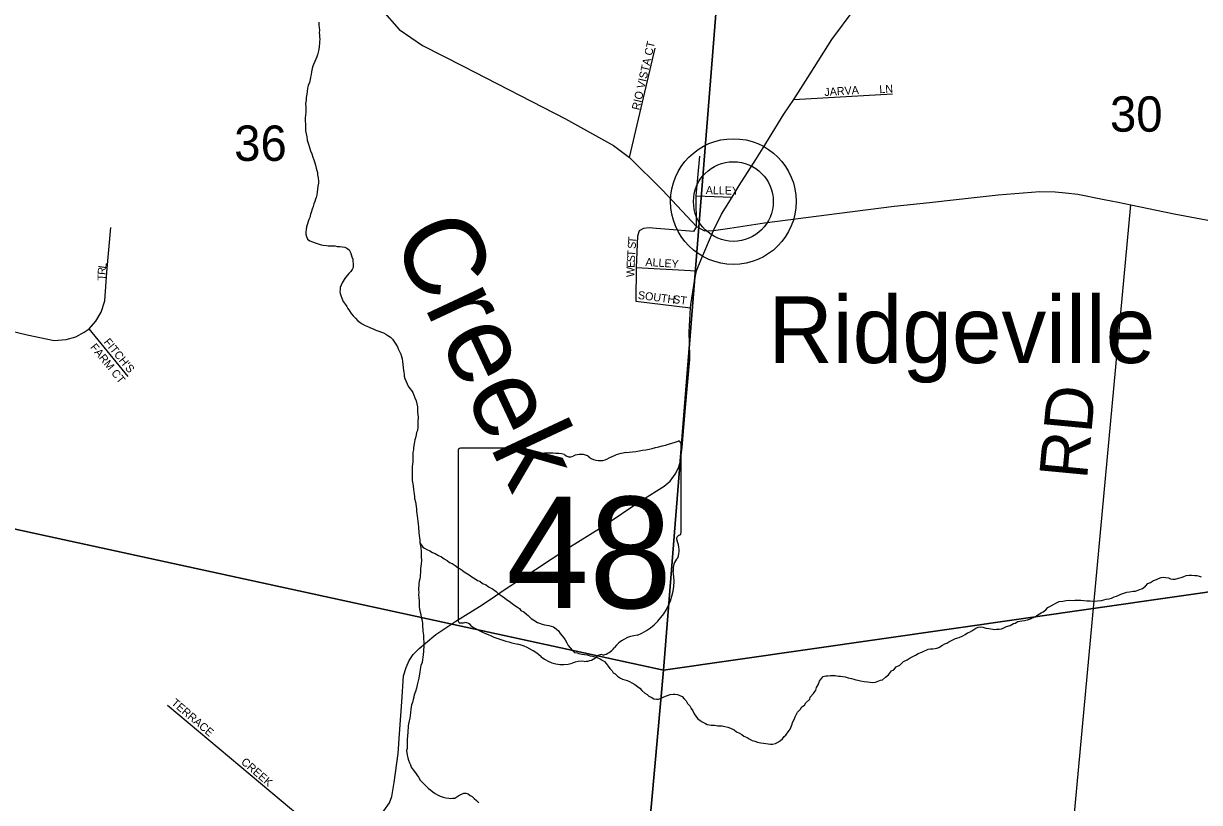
# Model space of a CAD drawing. Extents: x 0 to 1064, y 0 to 440.
# Drawn here: x 258.1 to 280.36, y 332.25 to 347.01 of the extents above; entities that cross this region are included whole.
import ezdxf

# ---------------------------------------------------------------- set-up
doc = ezdxf.new("R2010")
doc.units = 0
for name, color, linetype in [('GM_X_County_Road', 7, 'Continuous'), ('GM_X_Minor_River', 7, 'Continuous'), ('GM_X_Minor_River_Text', 7, 'Continuous'), ('GM_X_Section', 7, 'Continuous'), ('GM_X_Section_Text', 7, 'Continuous'), ('GM_X_State_Location', 7, 'Continuous'), ('GM_X_State_Route', 7, 'Continuous'), ('GM_X_State_Shield', 7, 'Continuous'), ('GM_X_Township_Road', 7, 'Continuous'), ('GM_X_Township_Road_Text', 7, 'Continuous'), ('GM_X_Township_Subdivision', 7, 'Continuous'), ('GM_X_Township_Subdivision_Text', 7, 'Continuous'), ('GM_X_Unincorporated', 7, 'Continuous'), ('GM_X_Unincorporated_Location', 7, 'Continuous'), ('GM_X_Unincorporated_Text', 7, 'Continuous')]:
    doc.layers.add(name, color=color, linetype=linetype)

msp = doc.modelspace()

# ---------------------------------------------------------------- linework, layer by layer
at = {"layer": 'GM_X_County_Road'}
for points in [[(264.882, 347.256), (265.204, 346.891), (265.651, 346.589), (266.417, 346.196), (268.356, 345.199), (269.262, 344.697), (269.57, 344.466), (270.19, 343.852), (270.836, 343.16), (270.987, 343.076), (271.158, 343.087)], [(271.469, 343.132), (272.125, 343.228), (273.544, 343.416), (274.575, 343.546), (275.245, 343.616), (275.752, 343.67), (276.546, 343.759), (277.336, 343.824), (277.627, 343.816), (277.822, 343.801), (278.055, 343.771), (278.551, 343.672), (278.819, 343.623), (279.061, 343.569), (279.878, 343.398), (281.395, 343.118)], [(271.158, 343.087), (271.469, 343.132)]]:
    msp.add_lwpolyline(points, dxfattribs=at)
at = {"layer": 'GM_X_Minor_River'}
for points in [[(263.688, 347.032), (263.686, 346.971), (263.691, 346.929), (263.696, 346.88), (263.695, 346.831), (263.7, 346.789), (263.699, 346.752), (263.704, 346.703), (263.697, 346.667), (263.696, 346.631), (263.694, 346.57), (263.687, 346.515), (263.673, 346.461), (263.66, 346.413), (263.647, 346.376), (263.627, 346.328), (263.608, 346.286), (263.588, 346.232), (263.575, 346.196), (263.562, 346.153), (263.548, 346.093), (263.541, 346.038), (263.527, 345.99), (263.52, 345.948), (263.507, 345.887), (263.487, 345.833), (263.473, 345.779), (263.466, 345.718), (263.458, 345.67), (263.445, 345.603), (263.443, 345.554), (263.436, 345.488), (263.44, 345.421), (263.439, 345.366), (263.437, 345.311), (263.436, 345.275), (263.429, 345.214), (263.427, 345.153), (263.432, 345.111), (263.431, 345.056), (263.435, 345.007), (263.434, 344.971), (263.445, 344.916), (263.456, 344.861), (263.466, 344.794), (263.478, 344.757), (263.489, 344.72), (263.512, 344.659), (263.528, 344.597), (263.551, 344.536), (263.574, 344.475), (263.591, 344.426), (263.608, 344.37), (263.625, 344.321), (263.635, 344.266), (263.646, 344.223), (263.658, 344.187), (263.662, 344.138), (263.673, 344.083), (263.678, 344.022), (263.677, 343.979), (263.669, 343.925), (263.662, 343.87), (263.654, 343.81), (263.647, 343.761), (263.633, 343.713), (263.62, 343.677), (263.607, 343.635), (263.594, 343.592), (263.58, 343.538), (263.561, 343.49), (263.541, 343.429), (263.528, 343.393), (263.514, 343.333), (263.495, 343.291), (263.482, 343.255), (263.469, 343.212), (263.455, 343.152), (263.447, 343.097), (263.44, 343.061)], [(263.44, 343.061), (263.439, 343.018), (263.45, 342.969), (263.473, 342.92), (263.515, 342.889), (263.563, 342.869), (263.617, 342.85), (263.672, 342.83), (263.732, 342.816), (263.768, 342.809), (263.829, 342.802), (263.865, 342.795), (263.932, 342.793), (263.987, 342.792), (264.035, 342.784), (264.084, 342.783), (264.126, 342.776), (264.175, 342.769), (264.217, 342.75), (264.259, 342.718), (264.288, 342.669), (264.299, 342.632), (264.31, 342.589), (264.327, 342.54), (264.332, 342.497), (264.337, 342.461), (264.336, 342.418), (264.335, 342.382), (264.316, 342.346), (264.291, 342.31), (264.253, 342.274), (264.228, 342.238), (264.19, 342.197), (264.165, 342.155), (264.127, 342.095), (264.108, 342.053), (264.088, 342.005), (264.087, 341.968), (264.086, 341.932), (264.092, 341.895), (264.103, 341.852), (264.12, 341.803), (264.148, 341.742), (264.184, 341.692), (264.213, 341.643), (264.236, 341.606), (264.265, 341.562), (264.301, 341.513), (264.336, 341.469), (264.378, 341.426), (264.425, 341.376), (264.467, 341.344), (264.509, 341.319), (264.562, 341.287), (264.623, 341.261), (264.665, 341.242), (264.713, 341.223), (264.767, 341.197), (264.821, 341.177), (264.875, 341.158), (264.911, 341.145), (264.953, 341.119), (264.995, 341.094), (265.043, 341.062), (265.079, 341.025), (265.108, 340.988), (265.143, 340.932), (265.172, 340.883), (265.19, 340.846), (265.213, 340.791), (265.236, 340.741), (265.253, 340.698), (265.264, 340.655), (265.269, 340.607), (265.279, 340.546), (265.284, 340.491), (265.289, 340.436), (265.294, 340.399), (265.299, 340.363), (265.304, 340.326), (265.315, 340.283), (265.338, 340.228), (265.361, 340.179), (265.378, 340.136), (265.408, 340.092), (265.443, 340.055), (265.466, 340.018), (265.483, 339.969), (265.506, 339.913), (265.529, 339.858), (265.54, 339.803), (265.551, 339.748), (265.556, 339.699), (265.554, 339.645), (265.559, 339.602), (265.564, 339.541), (265.562, 339.474), (265.561, 339.432), (265.56, 339.395), (265.559, 339.359), (265.551, 339.298)], [(265.551, 339.298), (265.538, 339.262), (265.531, 339.213), (265.517, 339.159), (265.504, 339.123), (265.497, 339.081), (265.49, 339.044), (265.476, 338.978), (265.475, 338.929), (265.468, 338.881), (265.467, 338.844), (265.466, 338.808), (265.464, 338.753), (265.463, 338.704), (265.462, 338.662), (265.455, 338.613), (265.453, 338.559), (265.452, 338.522), (265.451, 338.48), (265.45, 338.437), (265.455, 338.4), (265.454, 338.352), (265.465, 338.285), (265.47, 338.248), (265.48, 338.181), (265.485, 338.144), (265.49, 338.089), (265.495, 338.047), (265.5, 338.01), (265.517, 337.943), (265.522, 337.9), (265.527, 337.857), (265.532, 337.815), (265.537, 337.772), (265.542, 337.723), (265.546, 337.674), (265.551, 337.638), (265.562, 337.571), (265.567, 337.528), (265.571, 337.467), (265.57, 337.431), (265.576, 337.394), (265.581, 337.357), (265.586, 337.309), (265.591, 337.266), (265.595, 337.217), (265.6, 337.168), (265.611, 337.126), (265.616, 337.065), (265.621, 337.01), (265.626, 336.973), (265.624, 336.912), (265.628, 336.827), (265.621, 336.779), (265.619, 336.724), (265.612, 336.688), (265.611, 336.651), (265.61, 336.603), (265.603, 336.56), (265.602, 336.524), (265.595, 336.487), (265.588, 336.445), (265.581, 336.397), (265.579, 336.354), (265.572, 336.312), (265.571, 336.275), (265.576, 336.232), (265.575, 336.184), (265.58, 336.135), (265.584, 336.062), (265.583, 336.001), (265.588, 335.965), (265.592, 335.91), (265.603, 335.855), (265.614, 335.812), (265.625, 335.757), (265.636, 335.72), (265.641, 335.683), (265.646, 335.647), (265.651, 335.58), (265.656, 335.531), (265.655, 335.495), (265.66, 335.458), (265.665, 335.421), (265.669, 335.354), (265.674, 335.287), (265.673, 335.251), (265.671, 335.19), (265.67, 335.148), (265.669, 335.111), (265.662, 335.051), (265.654, 334.996), (265.647, 334.96), (265.64, 334.905), (265.62, 334.845), (265.606, 334.772), (265.598, 334.718), (265.585, 334.651), (265.577, 334.603), (265.563, 334.53), (265.55, 334.482)], [(265.6, 337.168), (265.653, 337.088), (265.689, 337.069), (265.731, 337.043), (265.785, 337.018), (265.839, 336.986), (265.887, 336.967), (265.953, 336.928), (266.007, 336.903), (266.061, 336.865), (266.115, 336.833), (266.162, 336.795), (266.21, 336.776), (266.27, 336.738), (266.324, 336.694), (266.36, 336.675), (266.402, 336.65), (266.437, 336.618), (266.533, 336.561), (266.581, 336.523), (266.647, 336.485), (266.689, 336.454), (266.731, 336.441), (266.785, 336.397), (266.851, 336.371), (266.899, 336.339), (266.971, 336.301), (267.042, 336.25), (267.084, 336.207), (267.155, 336.162), (267.203, 336.125), (267.239, 336.099), (267.287, 336.062), (267.346, 336.018), (267.394, 335.98), (267.448, 335.948), (267.484, 335.923), (267.513, 335.886), (267.567, 335.86), (267.615, 335.816), (267.651, 335.791), (267.704, 335.735), (267.758, 335.703), (267.824, 335.659), (267.866, 335.646), (267.914, 335.626), (267.956, 335.619), (268.005, 335.612), (268.041, 335.605), (268.083, 335.592), (268.126, 335.578), (268.179, 335.541), (268.221, 335.503), (268.256, 335.453), (268.327, 335.367), (268.35, 335.329), (268.379, 335.274), (268.408, 335.225), (268.444, 335.181), (268.485, 335.138), (268.527, 335.094), (268.575, 335.087), (268.611, 335.074), (268.666, 335.06), (268.714, 335.053), (268.769, 335.045), (268.823, 335.032), (268.865, 335.025), (268.92, 335.011), (268.956, 334.998), (269.01, 334.972), (269.052, 334.947), (269.094, 334.922), (269.123, 334.884), (269.165, 334.835), (269.194, 334.791), (269.241, 334.742), (269.259, 334.705), (269.295, 334.685), (269.342, 334.642), (269.396, 334.604), (269.432, 334.585), (269.48, 334.577), (269.523, 334.564), (269.565, 334.545), (269.613, 334.519), (269.666, 334.488), (269.72, 334.45), (269.762, 334.418), (269.803, 334.375), (269.857, 334.319), (269.899, 334.299), (269.934, 334.268), (269.976, 334.243), (270.03, 334.217), (270.079, 334.21), (270.115, 334.209), (270.152, 334.22), (270.207, 334.243), (270.251, 334.266), (270.287, 334.277)], [(274.878, 334.989), (274.934, 335.018), (274.983, 335.041), (275.032, 335.076), (275.1, 335.099), (275.149, 335.122), (275.186, 335.139), (275.223, 335.157), (275.266, 335.162), (275.308, 335.161), (275.351, 335.166), (275.388, 335.177), (275.424, 335.188), (275.492, 335.229), (275.536, 335.258), (275.572, 335.269), (275.615, 335.293), (275.677, 335.328), (275.739, 335.357), (275.806, 335.373), (275.88, 335.408), (275.923, 335.431), (275.967, 335.466), (276.003, 335.478), (276.046, 335.501), (276.121, 335.554), (276.17, 335.571), (276.213, 335.576), (276.255, 335.569), (276.315, 335.555), (276.37, 335.547), (276.406, 335.54), (276.443, 335.533), (276.479, 335.526), (276.515, 335.532), (276.564, 335.536), (276.607, 335.541), (276.656, 335.558), (276.705, 335.582), (276.773, 335.604), (276.834, 335.639), (276.871, 335.65), (276.921, 335.679), (276.957, 335.685), (276.994, 335.69), (277.043, 335.701), (277.104, 335.711), (277.159, 335.728), (277.196, 335.746), (277.245, 335.769), (277.295, 335.804), (277.362, 335.845), (277.399, 335.862), (277.449, 335.903), (277.487, 335.945), (277.524, 335.962), (277.579, 335.997), (277.653, 336.032), (277.702, 336.055), (277.769, 336.066), (277.837, 336.076), (277.898, 336.081), (277.964, 336.079), (278.001, 336.084), (278.037, 336.083), (278.11, 336.081), (278.171, 336.074), (278.226, 336.072), (278.286, 336.071), (278.341, 336.063), (278.426, 336.073), (278.505, 336.078), (278.548, 336.089), (278.591, 336.1), (278.646, 336.11), (278.695, 336.121), (278.744, 336.144), (278.787, 336.162), (278.83, 336.179), (278.867, 336.196), (278.923, 336.219), (278.984, 336.236), (279.033, 336.241), (279.1, 336.251), (279.148, 336.256), (279.21, 336.279), (279.277, 336.307), (279.333, 336.349), (279.383, 336.396), (279.432, 336.419), (279.488, 336.454), (279.543, 336.477), (279.58, 336.494), (279.635, 336.511), (279.684, 336.516), (279.721, 336.515), (279.769, 336.508), (279.811, 336.489), (279.853, 336.481), (279.896, 336.48), (279.963, 336.497)], [(279.963, 336.497), (280.012, 336.514), (280.049, 336.525), (280.105, 336.548), (280.16, 336.559), (280.208, 336.558), (280.269, 336.55), (280.311, 336.549), (280.353, 336.536), (280.39, 336.523)], [(270.287, 334.277), (270.336, 334.294), (270.391, 334.305), (270.428, 334.304), (270.476, 334.297), (270.518, 334.278), (270.567, 334.258), (270.602, 334.215), (270.637, 334.177), (270.667, 334.128), (270.708, 334.084), (270.737, 334.029), (270.766, 333.986), (270.789, 333.93), (270.825, 333.887), (270.854, 333.843), (270.908, 333.806), (270.944, 333.78), (271.004, 333.748), (271.039, 333.729), (271.112, 333.715), (271.179, 333.714), (271.24, 333.706), (271.282, 333.705), (271.319, 333.704), (271.373, 333.691), (271.427, 333.677), (271.482, 333.657), (271.548, 333.625), (271.595, 333.588), (271.649, 333.562), (271.691, 333.537), (271.733, 333.505), (271.793, 333.479), (271.835, 333.454), (271.889, 333.428), (271.937, 333.415), (271.992, 333.395), (272.052, 333.382), (272.101, 333.374), (272.234, 333.353), (272.276, 333.358), (272.331, 333.368), (272.387, 333.397), (272.424, 333.427), (272.461, 333.456), (272.493, 333.498), (272.53, 333.528), (272.568, 333.588), (272.606, 333.641), (272.645, 333.732), (272.652, 333.768), (272.684, 333.822), (272.703, 333.876), (272.729, 333.924), (272.748, 333.96), (272.804, 334.019), (272.83, 334.061), (272.879, 334.097), (272.905, 334.139), (272.979, 334.21), (272.986, 334.246), (273.049, 334.317), (273.093, 334.377), (273.107, 334.431), (273.138, 334.479), (273.164, 334.552), (273.202, 334.599), (273.233, 334.635), (273.282, 334.652), (273.319, 334.651), (273.374, 334.656), (273.422, 334.655), (273.459, 334.654), (273.526, 334.646), (273.562, 334.645), (273.604, 334.638), (273.653, 334.631), (273.707, 334.611), (273.767, 334.597), (273.816, 334.584), (273.852, 334.577), (273.888, 334.57), (273.943, 334.556), (274.009, 334.543), (274.07, 334.535), (274.124, 334.527), (274.173, 334.526), (274.222, 334.531), (274.259, 334.542), (274.32, 334.565), (274.357, 334.576), (274.413, 334.624), (274.469, 334.671), (274.525, 334.742), (274.574, 334.765), (274.618, 334.819), (274.686, 334.854), (274.755, 334.919), (274.822, 334.954), (274.878, 334.989)], [(265.55, 334.482), (265.536, 334.415), (265.516, 334.355), (265.49, 334.289), (265.483, 334.246), (265.47, 334.204), (265.456, 334.144), (265.443, 334.101), (265.436, 334.059), (265.429, 334.023), (265.421, 333.95), (265.413, 333.901), (265.406, 333.847), (265.399, 333.798), (265.385, 333.744), (265.378, 333.695), (265.377, 333.659), (265.37, 333.623), (265.369, 333.586), (265.367, 333.513), (265.359, 333.447), (265.358, 333.398), (265.357, 333.349), (265.356, 333.313), (265.355, 333.276), (265.348, 333.234), (265.353, 333.191), (265.358, 333.149), (265.368, 333.094), (265.386, 333.051), (265.402, 333.002), (265.42, 332.965), (265.437, 332.922), (265.472, 332.872), (265.519, 332.81), (265.543, 332.773), (265.572, 332.73), (265.607, 332.674), (265.642, 332.637), (265.678, 332.599), (265.714, 332.568), (265.761, 332.518), (265.809, 332.487), (265.845, 332.455), (265.886, 332.424), (265.934, 332.398), (265.982, 332.373), (266.037, 332.353), (266.091, 332.34), (266.145, 332.332), (266.182, 332.325), (266.218, 332.33), (266.261, 332.335), (266.298, 332.359), (266.335, 332.382), (266.385, 332.411), (266.434, 332.428), (266.47, 332.427), (266.512, 332.414), (266.554, 332.383), (266.59, 332.364), (266.626, 332.326), (266.673, 332.288), (266.715, 332.245)]]:
    msp.add_lwpolyline(points, dxfattribs=at)
at = {"layer": 'GM_X_Section'}
for points in [[(255.034, 354.618), (271.58, 351.945), (270.211, 334.756), (253.585, 338.375)], [(271.58, 351.945), (287.989, 353.559), (286.615, 337.115), (270.211, 334.756)], [(253.585, 338.375), (270.211, 334.756), (268.72, 318.199), (252.001, 322.359)], [(270.211, 334.756), (286.615, 337.115), (285.143, 320.643), (268.72, 318.199)]]:
    msp.add_lwpolyline(points, close=True, dxfattribs=at)
at = {"layer": 'GM_X_State_Route'}
for points in [[(271.97, 344.45), (272.1, 344.654), (272.486, 345.29), (272.679, 345.565), (272.987, 346.052), (273.397, 346.702), (273.821, 347.27)], [(271.158, 343.087), (271.312, 343.396), (271.508, 343.717), (271.643, 343.939), (271.97, 344.45)], [(270.731, 341.682), (270.802, 342.165), (270.838, 342.322), (270.915, 342.522), (271.158, 343.087)], [(270.71, 340.71), (270.698, 341.165), (270.722, 341.623), (270.731, 341.682)], [(270.43, 338.467), (270.493, 338.587), (270.532, 338.714), (270.562, 338.981), (270.626, 339.727), (270.712, 340.643), (270.71, 340.71)], [(266.946, 336.109), (267.213, 336.291), (267.786, 336.662), (268.402, 337.068), (269.048, 337.474), (269.8, 337.975), (270.225, 338.24), (270.336, 338.335), (270.43, 338.467), (270.43, 338.467)], [(264.007, 330.96), (264.097, 331.05), (264.539, 331.57), (264.745, 331.857), (264.914, 332.09), (265.021, 332.246), (265.066, 332.367), (265.114, 332.627), (265.186, 333.179), (265.22, 333.64), (265.255, 334.156), (265.29, 334.647), (265.342, 334.81), (265.393, 334.943), (265.474, 335.057), (265.586, 335.17), (265.704, 335.271), (265.901, 335.431), (266.277, 335.684), (266.726, 335.961), (266.946, 336.109)]]:
    msp.add_lwpolyline(points, dxfattribs=at)
at = {"layer": 'GM_X_State_Shield'}
for p, q in [((266.324, 338.908), (266.324, 335.706)), ((267.601, 338.963), (266.366, 338.963)), ((270.543, 337.368), (270.543, 339.043)), ((270.542, 337.368), (270.543, 337.368))]:
    msp.add_line(p, q, dxfattribs=at)
for centre, radius, start, end in [((269.04, 343.329), 4.474, 275.8445, 288.9065), ((270.496, 339.05), 0.047, 351.8621, 97.738), ((266.372, 338.915), 0.0489, 98.1301, 188.1301), ((267.895, 339.335), 0.474, 231.6195, 271.1119), ((268.053, 337.166), 1.702, 80.4867, 94.9883), ((268.439, 338.932), 0.137, 219.7921, 297.1024), ((268.64, 338.562), 0.284, 54.4667, 119.1411), ((269.611, 337.985), 0.9, 97.3462, 120.7689), ((269.007, 339.069), 0.342, 233.8562, 294.8282), ((270.532, 337.245), 0.0727, 107.944, 210.337), ((270.493, 337.361), 0.0503, 289.6038, 7.7341), ((270.07, 337.033), 0.436, 340.033, 23.6496), ((270.711, 336.667), 0.317, 136.8065, 186.9296), ((269.291, 336.454), 1.119, 292.3089, 8.9858), ((266.373, 335.699), 0.0493, 171.9584, 258.3066), ((266.38, 336.027), 0.376, 267.339, 280.6039), ((266.457, 335.522), 0.136, 29.7484, 93.2717), ((268.17, 338.398), 3.231, 240.4129, 257.1985), ((269.763, 334.807), 0.613, 94.4031, 142.5768), ((267.207, 334.268), 1.011, 47.1842, 75.836), ((268.986, 335.396), 0.362, 282.8732, 323.2771), ((268.3, 335.506), 0.641, 230.7004, 286.2918), ((268.671, 334.399), 0.527, 85.6951, 111.2099), ((268.718, 335.266), 0.342, 268.777, 315.5493), ((269.027, 334.956), 0.0962, 65.7517, 132.6484)]:
    msp.add_arc(centre, radius, start, end, dxfattribs=at)
at = {"layer": 'GM_X_Township_Road'}
msp.add_lwpolyline([(276.309, 313.016), (277.037, 321.573), (277.214, 323.66), (279.061, 343.569)], dxfattribs=at)
at = {"layer": 'GM_X_Township_Subdivision'}
for points in [[(269.57, 344.466), (270.053, 346.541)], [(272.679, 345.565), (274.548, 345.676)], [(270.836, 343.16), (270.828, 343.741), (270.9, 344.495)], [(270.828, 343.741), (271.508, 343.717)], [(255.138, 341.845), (255.278, 341.801), (258.165, 341.111), (258.675, 340.999), (258.905, 341.021), (259.084, 341.072), (259.241, 341.162), (259.337, 341.223), (259.466, 341.369), (259.566, 341.537), (259.634, 341.756), (259.673, 342.294), (259.751, 343.14)], [(269.749, 343.076), (269.72, 342.98), (269.696, 342.382), (269.69, 341.744)], [(270.836, 343.16), (270.778, 343.066), (270.317, 343.107), (270.079, 343.122), (269.941, 343.138), (269.835, 343.126), (269.749, 343.076)], [(269.696, 342.382), (270.838, 342.322)], [(269.69, 341.744), (270.722, 341.623)], [(260.077, 340.321), (259.337, 341.223)], [(260.824, 334.096), (263.171, 332.127), (263.234, 332.071), (263.296, 331.976), (263.335, 331.885), (263.355, 331.777), (263.361, 331.682), (263.338, 331.571), (263.306, 331.486), (263.237, 331.379), (263.188, 331.316), (263.146, 331.238), (263.12, 331.14), (263.106, 331.042), (263.116, 330.937), (263.149, 330.833), (263.201, 330.738), (263.247, 330.676), (263.484, 330.432)]]:
    msp.add_lwpolyline(points, dxfattribs=at)
at = {"layer": 'GM_X_Unincorporated'}
for radius in [1.19, 0.755]:
    msp.add_circle((271.534, 343.634), radius, dxfattribs=at)
at = {"layer": 'GM_X_Unincorporated_Location'}
msp.add_line((271.534, 343.634), (271.534, 343.634), dxfattribs=at)

# ---------------------------------------------------------------- texts
at = {"layer": 'GM_X_Minor_River_Text'}
msp.add_text('Creek', height=1.5151, rotation=295.0939, dxfattribs=at).set_placement((265.056, 342.973))
at = {"layer": 'GM_X_Section_Text'}
for s, p in [('30', (278.663, 344.957)), ('36', (262.083, 344.404))]:
    msp.add_text(s, height=0.6697, rotation=0, dxfattribs=at).set_placement(p)
at = {"layer": 'GM_X_State_Location'}
for s in ['s', 'r']:
    msp.add_text(s, height=0.00303, dxfattribs=at).set_placement((268.386, 337.094))
msp.add_text('48', height=0.00303, rotation=0, dxfattribs=at).set_placement((267.623, 336.874))
at = {"layer": 'GM_X_State_Shield'}
msp.add_text('48', height=2.1094, dxfattribs=at).set_placement((267.234, 335.932))
at = {"layer": 'GM_X_Township_Road_Text'}
msp.add_text('RD', height=0.9091, rotation=84.5822, dxfattribs=at).set_placement((278.227, 338.357))
at = {"layer": 'GM_X_Township_Subdivision_Text'}
for s, height, rotation, p in [('RIO VISTA CT', 0.15152, 77.054, (269.755, 345.356)), ('JARVA', 0.1515, 3.8118, (273.261, 345.631)), ('LN', 0.1515, 3.1785, (274.301, 345.685)), ('ALLEY', 0.1515, 358.7506, (271.01, 343.776)), ('S', 0.152, 86.2906, (269.684, 342.733)), ('T', 0.152, 86.255, (269.691, 342.839)), ('T', 0.152, 86.2822, (269.675, 342.587)), ('L', 0.152, 82.1327, (259.657, 342.357)), ('E', 0.152, 87.0748, (269.662, 342.374)), ('S', 0.152, 86.3095, (269.668, 342.48)), ('ALLEY', 0.1515, 356.2657, (269.865, 342.416)), ('T', 0.152, 89.6994, (259.648, 342.136)), ('R', 0.152, 85.8434, (259.648, 342.24)), ('W', 0.152, 89.5293, (269.661, 342.202)), ('SOUTH', 0.1515, 352.5682, (269.72, 341.791)), ('ST', 0.1515, 352.88, (270.386, 341.711)), ('FARM CT', 0.1515, 309.0947, (259.349, 340.87)), ("FITCH'S", 0.1515, 309.369, (259.605, 340.968)), ('TERRACE', 0.1515, 319.4949, (260.881, 334.118)), ('CREEK', 0.1515, 319.2896, (262.201, 332.998))]:
    msp.add_text(s, height=height, rotation=rotation, dxfattribs=at).set_placement(p)
at = {"layer": 'GM_X_Unincorporated_Text'}
msp.add_text('Ridgeville', height=1.2636, rotation=0, dxfattribs=at).set_placement((272.196, 340.575))

doc.saveas('drawing.dxf')
